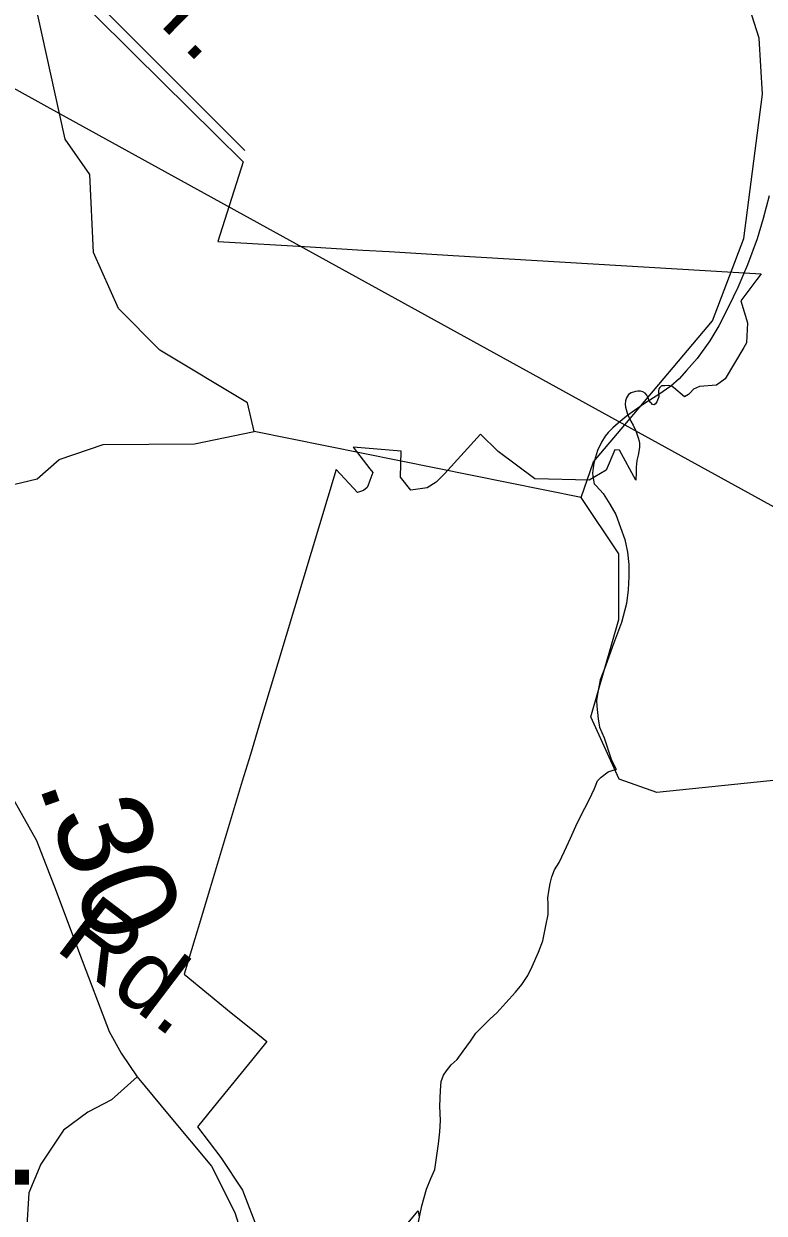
# Model space of a CAD drawing. Extents: x 2001466 to 31450019, y -30647475 to 847247.
# Drawn here: x 2063434 to 2065397, y 691158 to 694311 of the extents above; entities that cross this region are included whole.
import ezdxf

# ---------------------------------------------------------------- set-up
doc = ezdxf.new("R2010")
doc.units = 0
for name, color, linetype in [('Exist Boundary Political City Limit New', 7, 'Continuous'), ('Exist Hydrographic Creek Single Shore', 7, 'Continuous'), ('Exist Hydrographic Lake Shore Label', 7, 'Continuous'), ('Exist Hydrographic Misc Water Feature', 7, 'Continuous'), ('Exist Road Non-System Type 51', 7, 'Continuous'), ('Exist Road Non-System Type 51 Label', 7, 'Continuous'), ('Exist Road Secondary Mileage Hundredths English Label', 7, 'Continuous'), ('Exist Road Secondary Type 51 Attributed', 7, 'Continuous'), ('Exist Road Secondary Type 51 Label', 7, 'Continuous'), ('Exist Utilities Electrical Transmission Line', 7, 'Continuous'), ('Map Preparation Boundary City Limit Buffer Line', 7, 'Continuous')]:
    doc.layers.add(name, color=color, linetype=linetype)

msp = doc.modelspace()

# ---------------------------------------------------------------- linework, layer by layer
at = {"layer": 'Exist Boundary Political City Limit New'}
for points in [[(2063616.4, 694339.6), (2063723.1, 694234.1), (2063800.9, 694157.3), (2063941.8, 694018.1), (2064015.4, 693945.4), (2063948.2, 693734.4), (2064192.8, 693719.8), (2064262.6, 693715.6), (2064332.5, 693711.5), (2064402.2, 693707.3), (2064572, 693697.2), (2065389, 693648.6), (2065376.8, 693633.2), (2065334.9, 693576.9), (2065352, 693518.5), (2065350.1, 693465.1), (2065342.8, 693452.7)], [(2065342.8, 693452.7), (2065293.5, 693369.7), (2065270.1, 693353.6), (2065224.9, 693349.5), (2065209.6, 693342.7), (2065200.1, 693332.6), (2065196.1, 693328.3), (2065185, 693322.3), (2065156, 693346.9), (2065152.4, 693350), (2065143.9, 693352.7), (2065133.1, 693351.1), (2065124, 693351.1), (2065119.6, 693346.9), (2065117.6, 693343.7), (2065116.8, 693337.9), (2065117.6, 693321.9), (2065111.8, 693309.3), (2065108.4, 693304), (2065104.9, 693301.2), (2065100.5, 693302.2), (2065096.8, 693306.1)], [(2065096.8, 693306.1), (2065095.6, 693307.1), (2065091.2, 693314.1), (2065089.5, 693318), (2065085.2, 693327.1), (2065080.8, 693331.8), (2065075, 693335.2), (2065068.6, 693337.1), (2065062, 693337.4), (2065055.5, 693336.6), (2065044, 693333), (2065037.2, 693328.2), (2065032, 693320), (2065029.2, 693311.6), (2065028.4, 693303.3), (2065029, 693295.1), (2065034.5, 693276.3), (2065043, 693257.6), (2065049.4, 693247.1), (2065055.5, 693233.9), (2065057.9, 693226.8), (2065062.1, 693213.6), (2065065.1, 693204.6), (2065066, 693198.5), (2065066, 693195.7), (2065065.8, 693188.4), (2065062.6, 693167.7), (2065059.2, 693153.2), (2065057.4, 693136), (2065056.9, 693122), (2065056.4, 693101.6), (2065013.2, 693181.3), (2065000.2, 693181.5), (2064977.5, 693128.2), (2064932.8, 693101.7), (2064788.8, 693105.3), (2064691.5, 693177.3), (2064644.5, 693222.9), (2064549.2, 693118), (2064527.1, 693095.7), (2064503.2, 693080.9), (2064460.1, 693074.9), (2064432.8, 693109.3), (2064433.9, 693178.5), (2064307, 693188.7), (2064351.2, 693131.6), (2064358.9, 693121.6), (2064351.2, 693100.6), (2064346.6, 693088.2), (2064344.2, 693081.8), (2064334.1, 693074.4), (2064318.5, 693068.5), (2064262.2, 693129.5), (2064107.2, 692616.2), (2064061.5, 692464.6), (2064034.4, 692374.5), (2064013, 692303.8), (2063991.6, 692232.9), (2063970.2, 692162.1), (2063948.9, 692091.3), (2063927.4, 692020.3), (2063901.8, 691935.2), (2063886.8, 691885.5), (2063878, 691856.6), (2063858.9, 691792), (2063923.2, 691738.9), (2063983.8, 691689.7), (2064044.1, 691640.4), (2064077.9, 691613), (2064037.2, 691563.1), (2063946.9, 691452.2), (2063894.1, 691387.4), (2063956.2, 691305.4), (2064013.8, 691219.3), (2064055, 691111.1)], [(2064447.6, 691126.3), (2064478.8, 691164.7), (2064481.5, 691147.5)]]:
    msp.add_lwpolyline(points, dxfattribs=at)
at = {"layer": 'Exist Hydrographic Creek Single Shore'}
msp.add_line((2064911, 693055.5), (2064044, 693230.6), dxfattribs=at)
for points in [[(2065027.1, 693248.3), (2065260, 693524.1), (2065343, 693742.3), (2065392, 694125), (2065383, 694272.9), (2065282.9, 694589.9), (2065249.1, 694833.4), (2065065, 695083.2), (2064932.1, 695181.1), (2064898.1, 695306.3), (2064781, 695413.7), (2064723.2, 695431.4), (2064656.1, 695504.9), (2064606.1, 695630.6), (2064439.2, 695722.5), (2064314.1, 695846.6), (2064264, 695962.4), (2064238, 696238.5), (2064062.1, 696629.2), (2064095.1, 696989.4), (2063803.1, 697336.6), (2063744.2, 697511.6), (2063652.2, 697677.6)], [(2063528, 694073.7), (2063459, 694387.5), (2063342.1, 694570.4), (2063333.1, 694652.6), (2063183, 694862.4), (2062932, 695110.2), (2062624, 695267.4), (2062407.1, 695527.7), (2062373.1, 695718.7), (2062156.1, 696084.1), (2062155.1, 696484.3), (2062080, 696617), (2061996.2, 696700.8), (2061738.2, 696650.3), (2061588.1, 696715.7), (2061504.7, 696790.9)], [(2064044, 693230.6), (2064027, 693306.4), (2063794.1, 693445.6), (2063685, 693556.2), (2063618.1, 693705.1), (2063609.1, 693912), (2063543.1, 694005.3), (2063528, 694073.7)], [(2064911, 693055.5), (2064944, 693149.9), (2065027.1, 693248.3)], [(2063035.9, 692468.9), (2063074.8, 692595.8), (2063101.9, 692654.8), (2063173, 692754.5), (2063220.6, 692813.9), (2063230.1, 692843.3), (2063236.1, 693004.3), (2063328, 693071.3), (2063469.1, 693104.5), (2063527.1, 693155.9), (2063644, 693196.1), (2063885.9, 693197.7), (2064044, 693230.6)], [(2067948.5, 691689.7), (2067704, 691761.8), (2067570.9, 691869.4), (2066961.9, 692134.5), (2066661.9, 692202.9), (2065703.9, 692334), (2065111.9, 692273.8), (2065012.1, 692308.7), (2064937, 692474.3), (2065011, 692731.9), (2065011, 692905.8), (2064911, 693055.5)]]:
    msp.add_lwpolyline(points, dxfattribs=at)
at = {"layer": 'Exist Hydrographic Misc Water Feature'}
for points in [[(2065410.1, 693854.8), (2065393.7, 693794.9), (2065377.9, 693740.9), (2065352, 693672.6), (2065326.4, 693612.4), (2065302.4, 693560.5), (2065276.6, 693510.4), (2065252.6, 693470.7), (2065218.6, 693424.3), (2065190.7, 693392.5), (2065170.8, 693370.3), (2065148.8, 693350.6), (2065117.1, 693328.2), (2065079.1, 693304.3), (2065053.1, 693286.4), (2065030.9, 693270.3), (2065009.2, 693252.1), (2064995.3, 693240), (2064983, 693228), (2064975, 693217.9), (2064965.1, 693201.9), (2064955.1, 693180), (2064949.5, 693162.1), (2064945.2, 693146.2), (2064943.2, 693133.9), (2064941.1, 693120), (2064943.2, 693105.9), (2064945.4, 693092.1)], [(2064945.4, 693092.1), (2064951.2, 693086), (2064969.6, 693066.2), (2064987.5, 693038), (2065003.7, 693010.3), (2065015.3, 692976.1), (2065027.4, 692944.2), (2065033.8, 692910.1), (2065037.7, 692878.2), (2065037.5, 692846.2), (2065035.9, 692810.3), (2065032, 692774.5), (2065018, 692724.2), (2064994.2, 692660.1), (2064976.2, 692608.1), (2064962, 692572.1), (2064956.1, 692544.2), (2064952.2, 692518.4), (2064952.6, 692502.2), (2064956.7, 692468.3), (2064960.2, 692446.2), (2064972.7, 692418.4), (2064990.7, 692362.1), (2065004.5, 692334.5)], [(2064477.3, 691121.7), (2064489, 691177.5), (2064501.1, 691221.5), (2064512.6, 691249.8), (2064523, 691273.8), (2064528.8, 691311.4), (2064532.7, 691341.7), (2064536.6, 691373.5), (2064538.6, 691403.6), (2064536.6, 691441.7), (2064538.4, 691483.6), (2064540.2, 691507.6), (2064546.4, 691523.7), (2064554.2, 691535.5), (2064566.3, 691551.5), (2064582.3, 691565.7), (2064598.3, 691587.7), (2064618.4, 691613.8), (2064632.1, 691635.7), (2064652, 691655.7), (2064670, 691673.7), (2064687.9, 691689.7), (2064711.9, 691716), (2064737.7, 691743.8), (2064753.9, 691764), (2064769.7, 691788), (2064781.8, 691812.1), (2064798, 691849.8), (2064809.7, 691880.1), (2064817.3, 691919.9), (2064823.6, 691950.2), (2064823.6, 691978.2), (2064823.2, 691994), (2064825.5, 692012), (2064829.6, 692032), (2064833.5, 692050.1), (2064841.1, 692068), (2064853.4, 692088), (2064867.3, 692118), (2064883.1, 692152.1), (2064900.9, 692192), (2064921.2, 692232.3), (2064932.9, 692254), (2064946.9, 692284.4), (2064954.9, 692304.3), (2064964.5, 692314.1), (2064982.7, 692328.4), (2064996.5, 692332.4), (2065004.5, 692334.5)]]:
    msp.add_lwpolyline(points, dxfattribs=at)
at = {"layer": 'Exist Road Non-System Type 51'}
msp.add_lwpolyline([(2061995.9, 694592.2), (2062038.6, 694603.6), (2062057, 694609.2), (2062077.5, 694611.3), (2062856.6, 694572.4), (2063418.3, 694540.6), (2063572.5, 694423.1), (2064019.5, 693975.7)], dxfattribs=at)
at = {"layer": 'Exist Road Secondary Type 51 Attributed'}
for points in [[(2063100.7, 692634.2), (2063227, 692501.2), (2063335.4, 692367.9), (2063398.1, 692269.1), (2063467, 692146.5), (2063519.3, 692011.6), (2063581.2, 691846.5), (2063660.1, 691639.6), (2063691.6, 691582.8), (2063734.2, 691519.6)], [(2063734.2, 691519.6), (2063666.4, 691458.8), (2063603.3, 691425.6), (2063538.6, 691378.3), (2063478.6, 691288.3), (2063447, 691212.5), (2063440.7, 691111.4), (2063443.5, 691023), (2063468.7, 690878.5), (2063488.1, 690760.9), (2063494.4, 690666.1), (2063486.5, 690634.5)], [(2063734.2, 691519.6), (2063819.4, 691417), (2063931.5, 691282.7), (2063993, 691159.6), (2064026.2, 691055.4), (2064041.6, 690958.2), (2064051, 690806.7), (2064043.9, 690542.2), (2064068, 690279.2), (2064107.4, 690095.3), (2064200.5, 689907.4), (2064306.6, 689747.5)]]:
    msp.add_lwpolyline(points, dxfattribs=at)
at = {"layer": 'Exist Utilities Electrical Transmission Line'}
msp.add_line((2063528, 694073.7), (2065027.1, 693248.3), dxfattribs=at)
for points in [[(2061768.9, 695036.5), (2063157.1, 694278), (2063528, 694073.7)], [(2065027.1, 693248.3), (2065995.4, 692715.1), (2067948.5, 691689.7)]]:
    msp.add_lwpolyline(points, dxfattribs=at)
at = {"layer": 'Map Preparation Boundary City Limit Buffer Line'}
for points in [[(2063616.4, 694339.6), (2063723.1, 694234.1), (2063800.9, 694157.3), (2063941.8, 694018.1), (2064015.4, 693945.4), (2063948.2, 693734.4), (2064192.8, 693719.8), (2064262.6, 693715.6), (2064332.5, 693711.5), (2064402.2, 693707.3), (2064572, 693697.2), (2065389, 693648.6), (2065376.8, 693633.2), (2065334.9, 693576.9), (2065352, 693518.5), (2065350.1, 693465.1), (2065342.8, 693452.7)], [(2065342.8, 693452.7), (2065293.5, 693369.7), (2065270.1, 693353.6), (2065224.9, 693349.5), (2065209.6, 693342.7), (2065200.1, 693332.6), (2065196.1, 693328.3), (2065185, 693322.3), (2065156, 693346.9), (2065152.4, 693350), (2065143.9, 693352.7), (2065133.1, 693351.1), (2065124, 693351.1), (2065119.6, 693346.9), (2065117.6, 693343.7), (2065116.8, 693337.9), (2065117.6, 693321.9), (2065111.8, 693309.3), (2065108.4, 693304), (2065104.9, 693301.2), (2065100.5, 693302.2), (2065096.8, 693306.1)], [(2065096.8, 693306.1), (2065095.6, 693307.1), (2065091.2, 693314.1), (2065089.5, 693318), (2065085.2, 693327.1), (2065080.8, 693331.8), (2065075, 693335.2), (2065068.6, 693337.1), (2065062, 693337.4), (2065055.5, 693336.6), (2065044, 693333), (2065037.2, 693328.2), (2065032, 693320), (2065029.2, 693311.6), (2065028.4, 693303.3), (2065029, 693295.1), (2065034.5, 693276.3), (2065043, 693257.6), (2065049.4, 693247.1), (2065055.5, 693233.9), (2065057.9, 693226.8), (2065062.1, 693213.6), (2065065.1, 693204.6), (2065066, 693198.5), (2065066, 693195.7), (2065065.8, 693188.4), (2065062.6, 693167.7), (2065059.2, 693153.2), (2065057.4, 693136), (2065056.9, 693122), (2065056.4, 693101.6), (2065013.2, 693181.3), (2065000.2, 693181.5), (2064977.5, 693128.2), (2064932.8, 693101.7), (2064788.8, 693105.3), (2064691.5, 693177.3), (2064644.5, 693222.9), (2064549.2, 693118), (2064527.1, 693095.7), (2064503.2, 693080.9), (2064460.1, 693074.9), (2064432.8, 693109.3), (2064433.9, 693178.5), (2064307, 693188.7), (2064351.2, 693131.6), (2064358.9, 693121.6), (2064351.2, 693100.6), (2064346.6, 693088.2), (2064344.2, 693081.8), (2064334.1, 693074.4), (2064318.5, 693068.5), (2064262.2, 693129.5), (2064107.2, 692616.2), (2064061.5, 692464.6), (2064034.4, 692374.5), (2064013, 692303.8), (2063991.6, 692232.9), (2063970.2, 692162.1), (2063948.9, 692091.3), (2063927.4, 692020.3), (2063901.8, 691935.2), (2063886.8, 691885.5), (2063878, 691856.6), (2063858.9, 691792), (2063923.2, 691738.9), (2063983.8, 691689.7), (2064044.1, 691640.4), (2064077.9, 691613), (2064037.2, 691563.1), (2063946.9, 691452.2), (2063894.1, 691387.4), (2063956.2, 691305.4), (2064013.8, 691219.3), (2064055, 691111.1)], [(2064447.6, 691126.3), (2064478.8, 691164.7), (2064481.5, 691147.5)]]:
    msp.add_lwpolyline(points, dxfattribs=at)

# ---------------------------------------------------------------- texts
at = {"layer": 'Exist Hydrographic Lake Shore Label'}
msp.add_text('SUNSET', height=360.89, dxfattribs=at).set_placement((2061500.7, 690912.8))
at = {"layer": 'Exist Road Non-System Type 51 Label'}
msp.add_text('Dr.', height=190, rotation=315.6075, dxfattribs=at).set_placement((2063659.5, 694438.1))
at = {"layer": 'Exist Road Secondary Mileage Hundredths English Label'}
msp.add_text('.30', height=250, rotation=289.4951, dxfattribs=at).set_placement((2063470.7, 692297.2))
at = {"layer": 'Exist Road Secondary Type 51 Label'}
msp.add_text('Rd.', height=190, rotation=322.7649, dxfattribs=at).set_placement((2063512.1, 691859.6))

doc.saveas('drawing.dxf')
